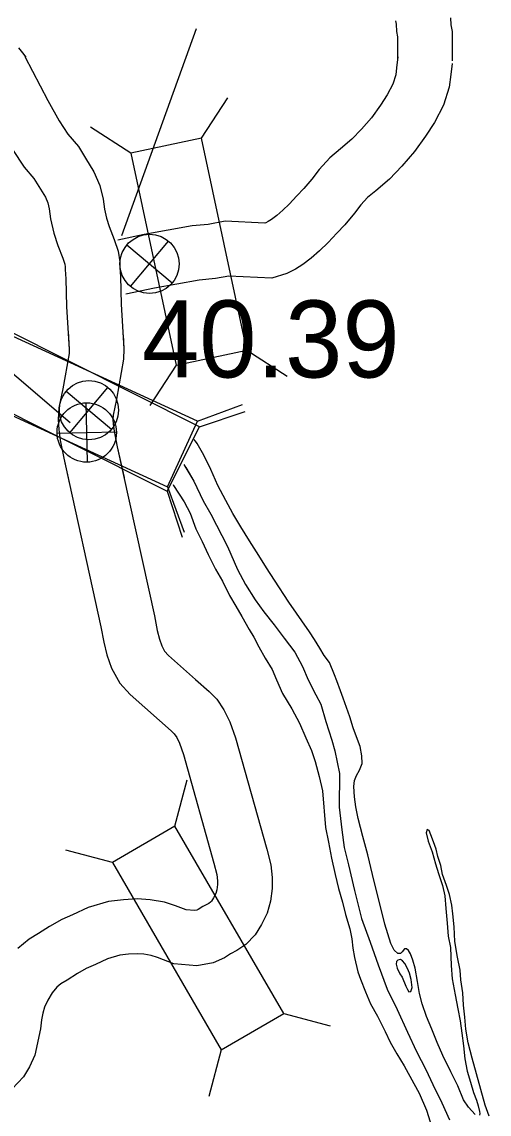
# Model space of a CAD drawing. Extents: x -939622 to -934222, y 1383701 to 1385301.
# Drawn here: x -936532.16 to -936524.47, y 1385000.13 to 1385018.1 of the extents above; entities that cross this region are included whole.
import ezdxf

# ---------------------------------------------------------------- set-up
doc = ezdxf.new("R2010")
doc.units = 0
for name, color, linetype in [('Level 10', 7, 'Continuous'), ('Level 2', 7, 'Continuous'), ('Level 20', 7, 'Continuous'), ('Level 25', 7, 'Continuous'), ('Level 26', 7, 'Continuous'), ('Level 9', 7, 'Continuous')]:
    doc.layers.add(name, color=color, linetype=linetype)

msp = doc.modelspace()

# ---------------------------------------------------------------- linework, layer by layer
at = {"layer": 'Level 10'}
for points in [[(-936525.974, 1385017.475), (-936525.971, 1385017.685), (-936525.971, 1385017.79), (-936525.972, 1385017.852), (-936525.988, 1385017.939), (-936525.997, 1385018.06), (-936526.006, 1385018.117)], [(-936525.075, 1385017.46), (-936525.071, 1385017.677), (-936525.071, 1385017.8), (-936525.074, 1385017.942), (-936525.094, 1385018.052), (-936525.102, 1385018.165)], [(-936532.212, 1385017.672), (-936532.146, 1385017.588), (-936532.095, 1385017.517)], [(-936532.108, 1385017.527), (-936531.734, 1385016.807), (-936531.546, 1385016.471), (-936531.4, 1385016.253), (-936531.226, 1385016.049), (-936531.112, 1385015.859), (-936530.973, 1385015.633), (-936530.873, 1385015.407), (-936530.823, 1385015.182), (-936530.801, 1385015.017), (-936530.768, 1385014.869), (-936530.721, 1385014.731), (-936530.638, 1385014.521), (-936530.574, 1385014.327), (-936530.546, 1385014.15), (-936530.544, 1385014.06), (-936530.535, 1385013.911), (-936530.523, 1385013.453), (-936530.48, 1385012.722), (-936530.485, 1385012.552), (-936530.602, 1385011.894), (-936530.657, 1385011.628), (-936530.662, 1385011.56), (-936530.656, 1385011.48), (-936530.642, 1385011.366), (-936530.589, 1385011.108), (-936530.478, 1385010.603)], [(-936525.971, 1385017.521), (-936525.993, 1385017.342), (-936526.008, 1385017.226), (-936526.057, 1385017.075), (-936526.148, 1385016.896), (-936526.26, 1385016.728), (-936526.408, 1385016.518), (-936526.57, 1385016.331), (-936526.729, 1385016.168), (-936526.914, 1385016.008), (-936527.091, 1385015.862), (-936527.268, 1385015.669), (-936527.39, 1385015.513), (-936527.518, 1385015.356), (-936527.633, 1385015.236), (-936527.758, 1385015.1), (-936527.863, 1385015.001), (-936527.964, 1385014.914), (-936528.052, 1385014.849), (-936528.106, 1385014.813), (-936528.144, 1385014.794), (-936528.163, 1385014.788), (-936528.815, 1385014.821), (-936529.094, 1385014.768), (-936529.359, 1385014.745), (-936530.149, 1385014.601), (-936530.581, 1385014.509)], [(-936525.078, 1385017.413), (-936525.1, 1385017.231), (-936525.126, 1385017.027), (-936525.223, 1385016.73), (-936525.37, 1385016.441), (-936525.519, 1385016.218), (-936525.698, 1385015.964), (-936525.906, 1385015.723), (-936526.111, 1385015.512), (-936526.333, 1385015.32), (-936526.47, 1385015.207), (-936526.58, 1385015.087), (-936526.687, 1385014.95), (-936526.845, 1385014.758), (-936526.977, 1385014.621), (-936527.117, 1385014.468), (-936527.259, 1385014.334), (-936527.4, 1385014.212), (-936527.537, 1385014.11), (-936527.655, 1385014.033), (-936527.801, 1385013.959), (-936528.045, 1385013.881), (-936528.753, 1385013.917), (-936528.97, 1385013.875), (-936529.239, 1385013.852), (-936529.975, 1385013.718), (-936530.448, 1385013.617)], [(-936532.314, 1385016.001), (-936532.119, 1385015.709), (-936531.959, 1385015.522), (-936531.881, 1385015.391), (-936531.771, 1385015.214), (-936531.732, 1385015.124), (-936531.71, 1385015.025), (-936531.688, 1385014.86), (-936531.635, 1385014.625), (-936531.566, 1385014.422), (-936531.484, 1385014.214), (-936531.452, 1385014.115), (-936531.445, 1385014.07), (-936531.444, 1385014.023), (-936531.435, 1385013.871), (-936531.422, 1385013.414), (-936531.38, 1385012.709), (-936531.382, 1385012.645), (-936531.486, 1385012.064), (-936531.55, 1385011.751), (-936531.564, 1385011.56), (-936531.552, 1385011.393), (-936531.53, 1385011.219), (-936531.469, 1385010.921), (-936531.375, 1385010.495)], [(-936531.398, 1385013.009), (-936531.38, 1385012.709), (-936531.382, 1385012.645), (-936531.486, 1385012.064), (-936531.55, 1385011.751), (-936531.564, 1385011.56), (-936531.552, 1385011.393), (-936531.53, 1385011.219), (-936531.469, 1385010.921), (-936530.858, 1385008.147), (-936530.81, 1385007.893), (-936530.759, 1385007.687), (-936530.682, 1385007.468), (-936530.549, 1385007.223), (-936530.379, 1385007.034), (-936529.895, 1385006.609), (-936529.7, 1385006.435), (-936529.653, 1385006.387), (-936529.611, 1385006.325), (-936529.565, 1385006.234), (-936529.499, 1385006.048), (-936528.998, 1385004.258), (-936528.951, 1385004.071), (-936528.939, 1385003.971), (-936528.939, 1385003.909), (-936528.951, 1385003.821), (-936528.968, 1385003.76), (-936529.003, 1385003.689), (-936529.037, 1385003.635), (-936529.055, 1385003.616), (-936529.083, 1385003.597), (-936529.183, 1385003.545), (-936529.257, 1385003.497), (-936529.279, 1385003.487), (-936529.318, 1385003.48), (-936529.454, 1385003.491), (-936529.628, 1385003.558), (-936529.811, 1385003.617), (-936530.045, 1385003.659), (-936530.263, 1385003.671), (-936530.487, 1385003.659), (-936530.733, 1385003.627), (-936531.069, 1385003.53), (-936531.323, 1385003.41), (-936531.501, 1385003.331), (-936531.702, 1385003.219), (-936531.887, 1385003.102), (-936532.039, 1385003.009), (-936532.225, 1385002.856)], [(-936530.493, 1385012.951), (-936530.48, 1385012.722), (-936530.485, 1385012.552), (-936530.602, 1385011.894), (-936530.657, 1385011.628), (-936530.662, 1385011.56), (-936530.656, 1385011.48), (-936530.642, 1385011.366), (-936530.589, 1385011.108), (-936529.977, 1385008.328), (-936529.93, 1385008.085), (-936529.896, 1385007.944), (-936529.857, 1385007.834), (-936529.809, 1385007.746), (-936529.745, 1385007.675), (-936529.299, 1385007.283), (-936529.077, 1385007.086), (-936528.952, 1385006.958), (-936528.833, 1385006.782), (-936528.735, 1385006.587), (-936528.641, 1385006.319), (-936528.128, 1385004.49), (-936528.063, 1385004.234), (-936528.039, 1385004.022), (-936528.039, 1385003.844), (-936528.069, 1385003.636), (-936528.124, 1385003.436), (-936528.216, 1385003.252), (-936528.322, 1385003.081), (-936528.474, 1385002.921), (-936528.624, 1385002.822), (-936528.727, 1385002.768), (-936528.824, 1385002.705), (-936529.01, 1385002.62), (-936529.277, 1385002.573), (-936529.659, 1385002.605), (-936529.927, 1385002.709), (-936530.029, 1385002.742), (-936530.15, 1385002.764), (-936530.263, 1385002.77), (-936530.405, 1385002.762), (-936530.549, 1385002.744), (-936530.75, 1385002.686), (-936530.948, 1385002.592), (-936531.098, 1385002.526), (-936531.241, 1385002.445), (-936531.413, 1385002.337), (-936531.515, 1385002.274), (-936531.584, 1385002.218), (-936531.658, 1385002.128), (-936531.732, 1385002.009), (-936531.785, 1385001.892), (-936531.812, 1385001.793), (-936531.833, 1385001.683), (-936531.852, 1385001.537), (-936531.943, 1385001.099), (-936532.032, 1385000.911), (-936532.13, 1385000.745), (-936532.319, 1385000.547)]]:
    msp.add_lwpolyline(points, dxfattribs=at)
at = {"layer": 'Level 2'}
for points in [[(-936529.492, 1385010.817), (-936529.328, 1385010.543), (-936529.173, 1385010.222), (-936529.052, 1385009.998), (-936528.773, 1385009.469), (-936528.609, 1385009.093), (-936528.477, 1385008.843), (-936528.319, 1385008.593), (-936528.179, 1385008.392), (-936528.009, 1385008.179), (-936527.843, 1385007.962), (-936527.669, 1385007.731), (-936527.541, 1385007.493), (-936527.446, 1385007.273), (-936527.324, 1385007.031), (-936527.24, 1385006.874), (-936527.155, 1385006.59), (-936527.056, 1385006.285), (-936527.01, 1385006.108), (-936526.93, 1385005.737), (-936526.939, 1385005.183), (-936526.895, 1385004.808), (-936526.856, 1385004.517), (-936526.784, 1385004.23), (-936526.688, 1385003.81), (-936526.573, 1385003.349), (-936526.43, 1385002.961), (-936526.298, 1385002.588), (-936526.146, 1385002.188), (-936525.985, 1385001.854), (-936525.815, 1385001.479), (-936525.667, 1385001.163), (-936525.514, 1385000.865), (-936525.397, 1385000.621), (-936525.25, 1385000.317), (-936525.124, 1385000.037)], [(-936529.463, 1385010.77), (-936529.328, 1385010.543), (-936529.173, 1385010.222), (-936529.052, 1385009.998), (-936528.773, 1385009.469), (-936528.609, 1385009.093), (-936528.477, 1385008.843), (-936528.319, 1385008.593), (-936528.179, 1385008.392), (-936528.009, 1385008.179), (-936527.843, 1385007.962), (-936527.669, 1385007.731), (-936527.541, 1385007.493), (-936527.446, 1385007.273), (-936527.324, 1385007.031), (-936527.24, 1385006.874), (-936527.155, 1385006.59), (-936527.056, 1385006.285), (-936527.01, 1385006.108), (-936526.93, 1385005.737), (-936526.939, 1385005.183), (-936526.895, 1385004.808), (-936526.856, 1385004.517), (-936526.784, 1385004.23), (-936526.688, 1385003.81), (-936526.573, 1385003.349), (-936526.43, 1385002.961), (-936526.298, 1385002.588), (-936526.146, 1385002.188), (-936525.985, 1385001.854), (-936525.815, 1385001.479), (-936525.667, 1385001.163), (-936525.514, 1385000.865), (-936525.397, 1385000.621), (-936525.25, 1385000.317), (-936525.124, 1385000.037)]]:
    msp.add_lwpolyline(points, dxfattribs=at)
at = {"layer": 'Level 20'}
for p, q in [((-936529.201, 1385016.185), (-936528.77, 1385016.849)), ((-936530.363, 1385015.937), (-936531.027, 1385016.368)), ((-936528.458, 1385012.699), (-936527.793, 1385012.268)), ((-936529.62, 1385012.451), (-936530.051, 1385011.787)), ((-936529.269, 1385011.53), (-936528.526, 1385011.805)), ((-936529.236, 1385011.438), (-936528.484, 1385011.687)), ((-936529.77, 1385010.377), (-936529.521, 1385009.625)), ((-936529.765, 1385010.45), (-936529.49, 1385009.707)), ((-936529.642, 1385004.867), (-936529.44, 1385005.632)), ((-936530.669, 1385004.269), (-936531.435, 1385004.472)), ((-936527.85, 1385001.786), (-936527.085, 1385001.584)), ((-936528.877, 1385001.189), (-936529.08, 1385000.423))]:
    msp.add_line(p, q, dxfattribs=at)
for points in [[(-936528.458, 1385012.699), (-936529.201, 1385016.185), (-936530.363, 1385015.937), (-936529.62, 1385012.451)], [(-936533.003, 1385011.938), (-936529.765, 1385010.45), (-936529.269, 1385011.53), (-936532.507, 1385013.018)], [(-936532.954, 1385011.977), (-936529.77, 1385010.377), (-936529.236, 1385011.438), (-936532.421, 1385013.039)], [(-936530.669, 1385004.269), (-936528.877, 1385001.189), (-936527.85, 1385001.786), (-936529.642, 1385004.867)]]:
    msp.add_lwpolyline(points, close=True, dxfattribs=at)
at = {"layer": 'Level 25'}
msp.add_line((-936529.289, 1385017.982), (-936530.518, 1385014.578), dxfattribs=at)
msp.add_lwpolyline([(-936540.662, 1385017.566), (-936535.796, 1385015.295), (-936531.363, 1385011.509)], dxfattribs=at)
at = {"layer": 'Level 26'}
for p, q in [((-936530.37, 1385013.744), (-936529.744, 1385014.491)), ((-936530.43, 1385014.431), (-936529.684, 1385013.804)), ((-936531.429, 1385012.024), (-936530.682, 1385011.398)), ((-936531.369, 1385011.338), (-936530.742, 1385012.084)), ((-936531.081, 1385010.856), (-936531.103, 1385011.833)), ((-936531.58, 1385011.333), (-936530.604, 1385011.356))]:
    msp.add_line(p, q, dxfattribs=at)
for centre, radius in [((-936530.057, 1385014.117), 0.487), ((-936531.055, 1385011.711), 0.487), ((-936531.092, 1385011.344), 0.488)]:
    msp.add_circle(centre, radius, dxfattribs=at)
at = {"layer": 'Level 9'}
for points in [[(-936526.466, 1385004.399), (-936526.547, 1385004.698), (-936526.623, 1385004.997), (-936526.663, 1385005.186), (-936526.685, 1385005.351), (-936526.694, 1385005.519), (-936526.687, 1385005.618), (-936526.65, 1385005.7), (-936526.601, 1385005.792), (-936526.561, 1385005.898), (-936526.564, 1385006.024), (-936526.594, 1385006.177), (-936526.654, 1385006.338), (-936526.706, 1385006.484), (-936526.761, 1385006.667), (-936526.818, 1385006.822), (-936526.872, 1385006.974), (-936526.917, 1385007.094), (-936526.977, 1385007.258), (-936527.015, 1385007.357), (-936527.095, 1385007.562), (-936527.185, 1385007.678), (-936527.256, 1385007.797), (-936527.343, 1385007.939), (-936527.424, 1385008.064), (-936527.765, 1385008.554), (-936528.001, 1385008.913), (-936528.135, 1385009.118), (-936528.259, 1385009.32), (-936528.414, 1385009.563), (-936528.554, 1385009.792), (-936528.685, 1385010.009), (-936528.801, 1385010.223), (-936528.935, 1385010.473), (-936529.052, 1385010.738), (-936529.162, 1385010.971), (-936529.275, 1385011.164), (-936529.322, 1385011.227)], [(-936526.466, 1385004.399), (-936526.547, 1385004.698), (-936526.623, 1385004.997), (-936526.663, 1385005.186), (-936526.685, 1385005.351), (-936526.694, 1385005.519), (-936526.687, 1385005.618), (-936526.65, 1385005.7), (-936526.601, 1385005.792), (-936526.561, 1385005.898), (-936526.564, 1385006.024), (-936526.594, 1385006.177), (-936526.654, 1385006.338), (-936526.706, 1385006.484), (-936526.761, 1385006.667), (-936526.818, 1385006.822), (-936526.872, 1385006.974), (-936526.917, 1385007.094), (-936526.977, 1385007.258), (-936527.015, 1385007.357), (-936527.095, 1385007.562), (-936527.185, 1385007.678), (-936527.256, 1385007.797), (-936527.343, 1385007.939), (-936527.424, 1385008.064), (-936527.765, 1385008.554), (-936528.001, 1385008.913), (-936528.135, 1385009.118), (-936528.259, 1385009.32), (-936528.414, 1385009.563), (-936528.554, 1385009.792), (-936528.685, 1385010.009), (-936528.801, 1385010.223), (-936528.935, 1385010.473), (-936529.052, 1385010.738), (-936529.162, 1385010.971), (-936529.275, 1385011.164), (-936529.3, 1385011.199)], [(-936529.67, 1385010.486), (-936529.663, 1385010.473), (-936529.486, 1385010.206), (-936529.391, 1385010.016), (-936529.296, 1385009.759), (-936529.192, 1385009.553), (-936529.095, 1385009.339), (-936528.972, 1385009.095), (-936528.86, 1385008.898), (-936528.741, 1385008.663), (-936528.638, 1385008.488), (-936528.541, 1385008.315), (-936528.416, 1385008.101), (-936528.342, 1385007.976), (-936528.257, 1385007.819), (-936528.157, 1385007.631), (-936528.039, 1385007.447), (-936527.969, 1385007.277), (-936527.868, 1385007.053), (-936527.719, 1385006.798), (-936527.591, 1385006.563), (-936527.489, 1385006.321), (-936527.395, 1385006.115), (-936527.331, 1385005.933), (-936527.266, 1385005.685), (-936527.212, 1385005.448), (-936527.164, 1385004.848), (-936527.113, 1385004.605), (-936527.066, 1385004.344), (-936527.003, 1385004.075), (-936526.95, 1385003.844), (-936526.885, 1385003.62), (-936526.836, 1385003.413), (-936526.765, 1385003.177), (-936526.731, 1385003.015), (-936526.713, 1385002.859), (-936526.683, 1385002.707), (-936526.629, 1385002.47), (-936526.585, 1385002.354), (-936526.505, 1385002.142), (-936526.42, 1385001.945), (-936526.308, 1385001.745), (-936526.182, 1385001.492), (-936526.097, 1385001.317), (-936525.988, 1385001.123), (-936525.87, 1385000.924), (-936525.707, 1385000.633), (-936525.623, 1385000.475), (-936525.503, 1385000.195), (-936525.441, 1385000.006)], [(-936529.662, 1385010.472), (-936529.486, 1385010.206), (-936529.391, 1385010.016), (-936529.296, 1385009.759), (-936529.192, 1385009.553), (-936529.095, 1385009.339), (-936528.972, 1385009.095), (-936528.86, 1385008.898), (-936528.741, 1385008.663), (-936528.638, 1385008.488), (-936528.541, 1385008.315), (-936528.416, 1385008.101), (-936528.342, 1385007.976), (-936528.257, 1385007.819), (-936528.157, 1385007.631), (-936528.039, 1385007.447), (-936527.969, 1385007.277), (-936527.868, 1385007.053), (-936527.719, 1385006.798), (-936527.591, 1385006.563), (-936527.489, 1385006.321), (-936527.395, 1385006.115), (-936527.331, 1385005.933), (-936527.266, 1385005.685), (-936527.212, 1385005.448), (-936527.164, 1385004.848), (-936527.113, 1385004.605), (-936527.066, 1385004.344), (-936527.003, 1385004.075), (-936526.95, 1385003.844), (-936526.885, 1385003.62), (-936526.836, 1385003.413), (-936526.765, 1385003.177), (-936526.731, 1385003.015), (-936526.713, 1385002.859), (-936526.683, 1385002.707), (-936526.629, 1385002.47), (-936526.585, 1385002.354), (-936526.505, 1385002.142), (-936526.42, 1385001.945), (-936526.308, 1385001.745), (-936526.182, 1385001.492), (-936526.097, 1385001.317), (-936525.988, 1385001.123), (-936525.87, 1385000.924), (-936525.707, 1385000.633), (-936525.623, 1385000.475), (-936525.503, 1385000.195), (-936525.441, 1385000.006)], [(-936524.47, 1385000.098), (-936524.534, 1385000.277), (-936524.749, 1385001.055), (-936524.817, 1385001.307), (-936524.852, 1385001.531), (-936524.871, 1385001.724), (-936524.89, 1385001.925), (-936524.904, 1385002.129), (-936524.935, 1385002.342), (-936524.947, 1385002.498), (-936524.991, 1385002.714), (-936525.036, 1385002.972), (-936525.044, 1385003.212), (-936525.069, 1385003.425), (-936525.084, 1385003.569), (-936525.121, 1385003.746), (-936525.172, 1385003.895), (-936525.236, 1385004.075), (-936525.263, 1385004.221), (-936525.315, 1385004.371), (-936525.344, 1385004.491), (-936525.383, 1385004.613), (-936525.427, 1385004.727), (-936525.456, 1385004.795), (-936525.489, 1385004.813), (-936525.506, 1385004.758), (-936525.476, 1385004.623), (-936525.409, 1385004.444), (-936525.354, 1385004.25), (-936525.306, 1385004.091), (-936525.235, 1385003.894), (-936525.199, 1385003.72), (-936525.182, 1385003.516), (-936525.162, 1385003.273), (-936525.143, 1385003.057), (-936525.106, 1385002.874), (-936525.096, 1385002.579), (-936525.077, 1385002.357), (-936525.029, 1385002.096), (-936524.985, 1385001.866), (-936524.948, 1385001.665), (-936524.919, 1385001.461), (-936524.891, 1385001.257), (-936524.869, 1385001.044), (-936524.831, 1385000.84), (-936524.779, 1385000.655), (-936524.725, 1385000.49), (-936524.68, 1385000.362), (-936524.651, 1385000.266), (-936524.631, 1385000.173), (-936524.624, 1385000.143), (-936524.63, 1385000.116)], [(-936524.47, 1385000.098), (-936524.534, 1385000.277), (-936524.749, 1385001.055), (-936524.817, 1385001.307), (-936524.852, 1385001.531), (-936524.871, 1385001.724), (-936524.89, 1385001.925), (-936524.904, 1385002.129), (-936524.935, 1385002.342), (-936524.947, 1385002.498), (-936524.991, 1385002.714), (-936525.036, 1385002.972), (-936525.044, 1385003.212), (-936525.069, 1385003.425), (-936525.084, 1385003.569), (-936525.121, 1385003.746), (-936525.172, 1385003.895), (-936525.236, 1385004.075), (-936525.263, 1385004.221), (-936525.315, 1385004.371), (-936525.344, 1385004.491), (-936525.383, 1385004.613), (-936525.427, 1385004.727), (-936525.456, 1385004.795), (-936525.489, 1385004.813), (-936525.506, 1385004.758), (-936525.476, 1385004.623), (-936525.409, 1385004.444), (-936525.354, 1385004.25), (-936525.306, 1385004.091), (-936525.235, 1385003.894), (-936525.199, 1385003.72), (-936525.182, 1385003.516), (-936525.162, 1385003.273), (-936525.143, 1385003.057), (-936525.106, 1385002.874), (-936525.096, 1385002.579), (-936525.077, 1385002.357), (-936525.029, 1385002.096), (-936524.985, 1385001.866), (-936524.948, 1385001.665), (-936524.919, 1385001.461), (-936524.891, 1385001.257), (-936524.869, 1385001.044), (-936524.831, 1385000.84), (-936524.779, 1385000.655), (-936524.725, 1385000.49), (-936524.68, 1385000.362), (-936524.651, 1385000.266), (-936524.631, 1385000.173), (-936524.624, 1385000.143), (-936524.63, 1385000.116)], [(-936524.699, 1385000.124), (-936524.81, 1385000.245), (-936524.893, 1385000.369), (-936524.988, 1385000.596), (-936525.098, 1385000.829), (-936525.23, 1385001.097), (-936525.325, 1385001.311), (-936525.414, 1385001.532), (-936525.499, 1385001.738), (-936525.57, 1385001.944), (-936525.615, 1385002.115), (-936525.65, 1385002.315), (-936525.687, 1385002.534), (-936525.726, 1385002.666), (-936525.764, 1385002.77), (-936525.799, 1385002.821), (-936525.829, 1385002.85), (-936525.865, 1385002.849), (-936525.903, 1385002.804), (-936525.927, 1385002.776), (-936525.975, 1385002.775), (-936526.033, 1385002.831), (-936526.087, 1385002.938), (-936526.186, 1385003.255), (-936526.39, 1385004.075), (-936526.466, 1385004.399)], [(-936524.699, 1385000.124), (-936524.81, 1385000.245), (-936524.893, 1385000.369), (-936524.988, 1385000.596), (-936525.098, 1385000.829), (-936525.23, 1385001.097), (-936525.325, 1385001.311), (-936525.414, 1385001.532), (-936525.499, 1385001.738), (-936525.57, 1385001.944), (-936525.615, 1385002.115), (-936525.65, 1385002.315), (-936525.687, 1385002.534), (-936525.726, 1385002.666), (-936525.764, 1385002.77), (-936525.799, 1385002.821), (-936525.829, 1385002.85), (-936525.865, 1385002.849), (-936525.903, 1385002.804), (-936525.927, 1385002.776), (-936525.975, 1385002.775), (-936526.033, 1385002.831), (-936526.087, 1385002.938), (-936526.186, 1385003.255), (-936526.39, 1385004.075), (-936526.466, 1385004.399)], [(-936525.843, 1385002.236), (-936525.815, 1385002.18), (-936525.79, 1385002.144), (-936525.76, 1385002.151), (-936525.738, 1385002.214), (-936525.753, 1385002.346), (-936525.779, 1385002.451), (-936525.816, 1385002.526), (-936525.86, 1385002.609), (-936525.897, 1385002.656), (-936525.928, 1385002.674), (-936525.97, 1385002.667), (-936525.993, 1385002.642), (-936526.001, 1385002.6), (-936525.982, 1385002.531)], [(-936525.843, 1385002.236), (-936525.815, 1385002.18), (-936525.79, 1385002.144), (-936525.76, 1385002.151), (-936525.738, 1385002.214), (-936525.753, 1385002.346), (-936525.779, 1385002.451), (-936525.816, 1385002.526), (-936525.86, 1385002.609), (-936525.897, 1385002.656), (-936525.928, 1385002.674), (-936525.97, 1385002.667), (-936525.993, 1385002.642), (-936526.001, 1385002.6), (-936525.982, 1385002.531)], [(-936525.982, 1385002.531), (-936525.941, 1385002.439), (-936525.904, 1385002.382), (-936525.843, 1385002.236)], [(-936525.982, 1385002.531), (-936525.941, 1385002.439), (-936525.904, 1385002.382), (-936525.843, 1385002.236)]]:
    msp.add_lwpolyline(points, dxfattribs=at)

# ---------------------------------------------------------------- texts
at = {"layer": 'Level 25'}
msp.add_text('40.39', height=1.2672, dxfattribs=at).set_placement((-936530.183, 1385012.249))

doc.saveas('drawing.dxf')
